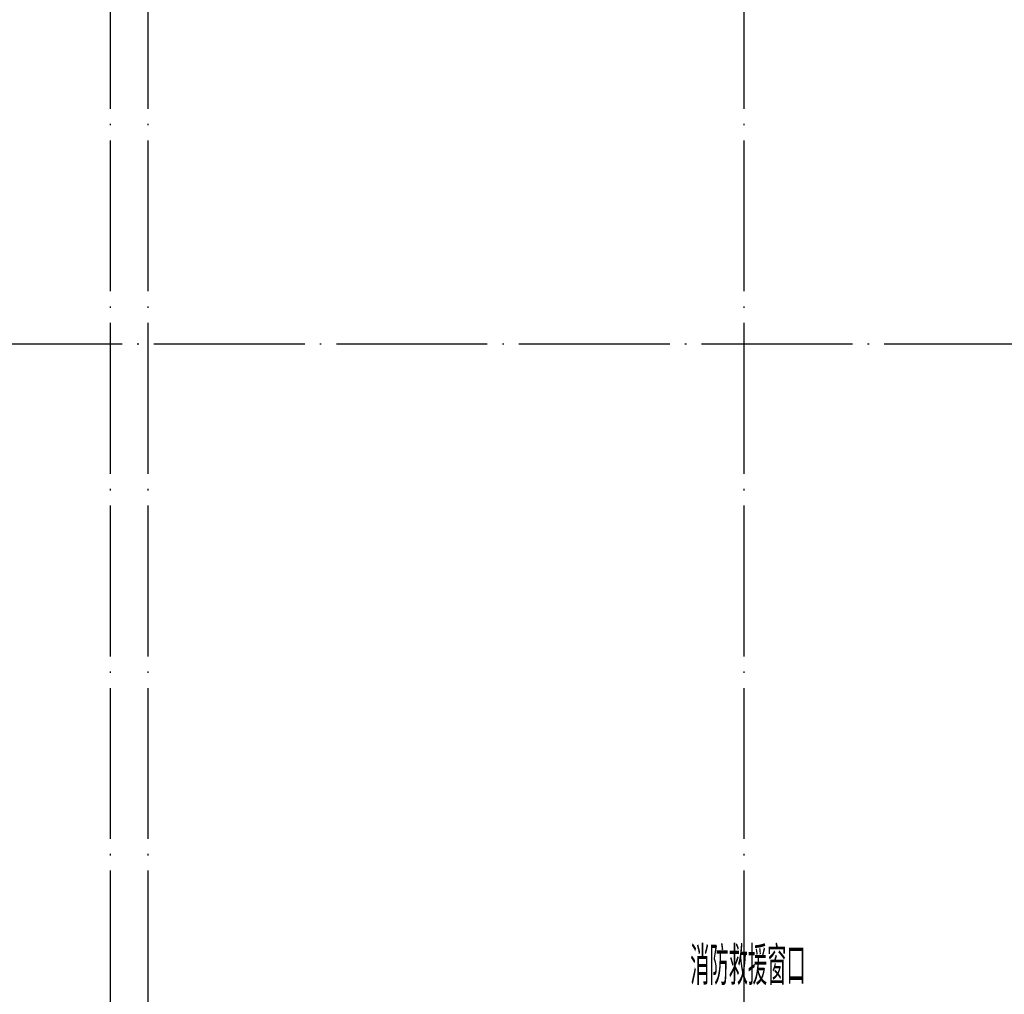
# Model space of a CAD drawing. Extents: x 1779708 to 7299578, y -1121471 to 88434.
# Tile 311 of 656: x 4574169 to 4587220, y -1004763 to -991843. Entities that reach past the tile are written whole.
import ezdxf

# ---------------------------------------------------------------- set-up
doc = ezdxf.new("R2010")
doc.units = 0
doc.header["$LTSCALE"] = 1000
doc.header["$MEASUREMENT"] = 0
doc.linetypes.add('DOTE', pattern=[2.42, 2, -0.2, 0.02, -0.2])
for name, color, linetype in [('DOTE', 1, 'DOTE'), ('PUB_TEXT', 7, 'CONTINUOUS'), ('修改', 6, 'CONTINUOUS')]:
    doc.layers.add(name, color=color, linetype=linetype)
doc.styles.add('_TCH_DIM', font='SIMPLEX.shx', dxfattribs={"width": 0.7, "bigfont": 'GBCBIG.shx'})

# ---------------------------------------------------------------- blocks, each defined once
blk = doc.blocks.new('A$C159220C3')
at = {"layer": 'DOTE'}
for p, q in [((9200, 149200), (9200, 7200)), ((9700, 149200), (9700, 7200)), ((17600, 149200), (17600, 7200)), ((86800, 73900), (7200, 73900))]:
    blk.add_line(p, q, dxfattribs=at)

msp = doc.modelspace()

# ---------------------------------------------------------------- block references
at = {"layer": '修改'}
msp.add_blockref('A$C159220C3', (4566167.1, -1070043.3), dxfattribs=at)

# ---------------------------------------------------------------- texts
at = {"layer": 'PUB_TEXT', "color": 7, "style": '_TCH_DIM', "width": 0.7}
msp.add_text('消防救援窗口', height=506.38, dxfattribs=at).set_placement((4583056.5, -1004639.2))

doc.saveas('drawing.dxf')
